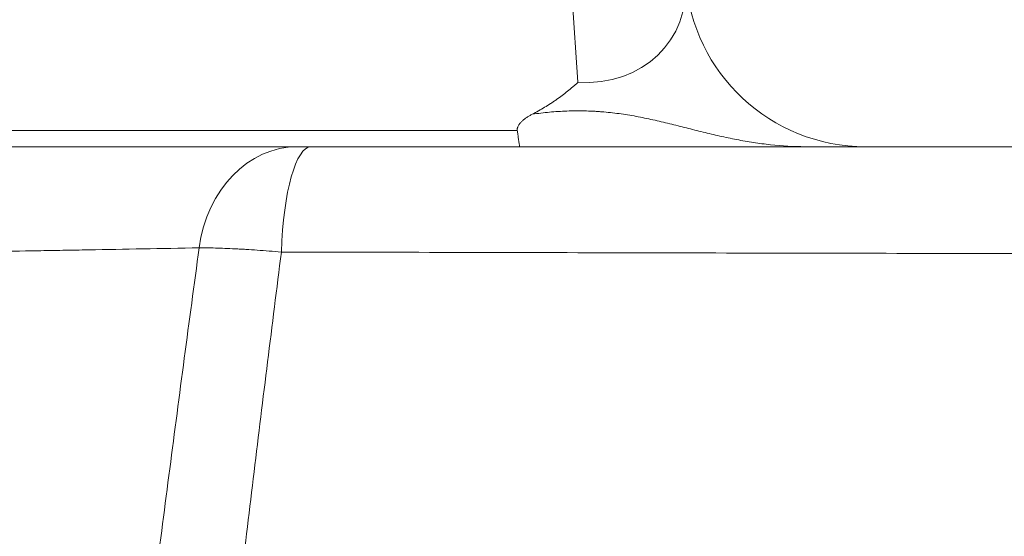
# Model space of a CAD drawing. Header units: millimetres. Extents: x -10 to 594, y 0 to 420.
# Tile 592 of 656: x 442.9 to 446.99, y 139.37 to 141.52. Entities that reach past the tile are written whole.
import ezdxf

# ---------------------------------------------------------------- set-up
doc = ezdxf.new("R2010")
doc.units = ezdxf.units.MM
doc.layers.add('1', color=7, linetype='Continuous', true_color=0xffffff)
doc.styles.add('Calibri', font='txt')
doc.dimstyles.get("Standard").update_dxf_attribs({"dimtxt": 0.18, "dimasz": 0.18, "dimexe": 0.18, "dimexo": 0.0625, "dimgap": 0.09, "dimtad": 0, "dimtih": 1, "dimtoh": 1, "dimdec": 4, "dimzin": 0, "dimdsep": 46, "dimtxsty": 'Standard', "dimcen": 0.09, "dimadec": 0, "dimazin": 0, "dimtfac": 1, "dimtdec": 4, "dimtofl": 0, "dimtmove": 0, "dimatfit": 3, "dimfxl": 0, "dimtolj": 1, "dimtzin": 0, "dimarcsym": 0})

# ---------------------------------------------------------------- blocks, each defined once
blk = doc.blocks.new('_U14')
at = {"layer": '1', "color": 18, "lineweight": 13}
for p, q in [((426.9166, 131.3436), (426.9166, 193.6581)), ((499.0131, 131.3436), (499.0131, 193.6581)), ((426.9166, 191.6581), (456.7384, 191.6581)), ((499.0131, 191.6581), (469.1913, 191.6581))]:
    blk.add_line(p, q, dxfattribs=at)
at = {"layer": '1', "color": 18}
for points in [[(426.9166, 191.6581), (430.4166, 192.5959), (430.4166, 190.7203)], [(499.0131, 191.6581), (495.5131, 190.7203), (495.5131, 192.5959)]]:
    blk.add_solid(points, dxfattribs=at)
at = {"layer": '1', "color": 18, "linetype": 'Continuous', "lineweight": 13, "char_height": 3.5, "attachment_point": 7, "line_spacing_factor": 1.399613, "style": 'Calibri'}
for s, insert in [('\\fCalibri|b0|i0;\\W1.0000;1.44', (458.4239, 188.6745)), ('\\fCalibri|b0|i0;\\W1.0000;DEFLATED TUBE WIDTH', (436.9404, 181.6648))]:
    blk.add_mtext(s, dxfattribs=dict(at, insert=insert))

msp = doc.modelspace()

# ---------------------------------------------------------------- linework, layer by layer
at = {"layer": '1', "color": 155, "linetype": 'Continuous', "lineweight": 13}
for p, q in [((445.2191, 141.2577), (444.9961, 144.4468)), ((441.8037, 141.0567), (444.9665, 141.0567))]:
    msp.add_line(p, q, dxfattribs=at)
at = {"layer": '1', "color": 155, "linetype": 'Continuous', "lineweight": 18}
msp.add_arc((446.416, 141.7398), 0.75, 184, 270, dxfattribs=at)
at = {"layer": '1', "color": 155, "linetype": 'Continuous', "lineweight": 13}
for centre, major_axis, ratio, start_param, end_param in [((445.1629, 141.7398), (-0.4261, 0.3274), 0.833685, 2.251802, 3.777745), ((444.0508, 140.4898), (0, -0.5), 0.827577, 3.141593, 4.553854), ((444.1082, 140.4898), (0, -0.5), 0.249137, 3.141593, 4.588665)]:
    msp.add_ellipse(centre, major_axis=major_axis, ratio=ratio, start_param=start_param, end_param=end_param, dxfattribs=at)
at = {"layer": '1', "color": 155, "linetype": 'Continuous', "lineweight": 18}
for points, knots in [([(445.0287, 141.1249), (445.0463, 141.134), (445.0636, 141.1437), (445.0888, 141.1589), (445.1013, 141.1667), (445.1136, 141.1747), (445.1217, 141.1802), (445.1258, 141.1829), (445.1458, 141.1969), (445.1613, 141.2085), (445.1836, 141.2265), (445.1946, 141.2356), (445.207, 141.2466), (445.2131, 141.2521), (445.2161, 141.2549), (445.2174, 141.2561), (445.2181, 141.2567), (445.2183, 141.2569), (445.2187, 141.2573), (445.2189, 141.2575), (445.2191, 141.2577)], [0, 0, 0, 0, 0.25, 0.25, 0.375, 0.4375, 0.4375, 0.5, 0.5, 0.75, 0.75, 0.875, 0.9375, 0.96875, 0.984375, 0.992188, 0.992188, 0.996094, 0.996094, 1, 1, 1, 1]), ([(444.9665, 141.0567), (444.9662, 141.0585), (444.9661, 141.0603), (444.9664, 141.0639), (444.9666, 141.0657), (444.9673, 141.0684), (444.9675, 141.0693), (444.9681, 141.0711), (444.9685, 141.072), (444.9695, 141.0746), (444.9704, 141.0763), (444.9732, 141.0812), (444.9755, 141.0844), (444.9806, 141.0906), (444.9834, 141.0935), (444.9894, 141.099), (444.9926, 141.1017), (444.9992, 141.1068), (445.0026, 141.1093), (445.008, 141.1128), (445.0098, 141.114), (445.0135, 141.1163), (445.0153, 141.1174), (445.021, 141.1207), (445.0248, 141.1228), (445.0287, 141.1249)], [0, 0, 0, 0, 0.0625, 0.0625, 0.125, 0.125, 0.15625, 0.15625, 0.1875, 0.1875, 0.25, 0.25, 0.375, 0.375, 0.5, 0.5, 0.625, 0.625, 0.75, 0.75, 0.8125, 0.8125, 0.875, 0.875, 1, 1, 1, 1]), ([(444.9762, 140.99), (444.9755, 140.9947), (444.9739, 141.0057), (444.9715, 141.0225), (444.9697, 141.0342), (444.9681, 141.0457), (444.9673, 141.0513), (444.9665, 141.0567)], [0, 0, 0, 0, 0.193873, 0.462582, 0.731291, 0.731291, 1, 1, 1, 1]), ([(442.1129, 140.9898), (442.1129, 140.9898), (442.1129, 140.9898), (442.1128, 140.9898), (442.1128, 140.9898), (442.1128, 140.9898), (442.1128, 140.9898), (442.1128, 140.9898), (442.1128, 140.9898), (442.1131, 140.9898), (442.1135, 140.9898), (442.115, 140.9898), (442.1167, 140.9898), (442.1238, 140.9898), (442.1312, 140.9898), (442.1512, 140.9898), (442.1639, 140.9898), (442.1869, 140.9898), (442.1952, 140.9898), (442.2132, 140.9898), (442.2229, 140.9898), (442.2538, 140.9898), (442.3003, 140.9898), (442.3572, 140.9898), (442.4038, 140.9898), (442.42, 140.9898), (442.4411, 140.9898), (442.4453, 140.9898), (442.4539, 140.9898), (442.4582, 140.9898), (442.4713, 140.9898), (442.4802, 140.9898), (442.5255, 140.9898), (442.603, 140.9898), (442.7342, 140.9898), (442.8317, 140.9898), (442.8957, 140.9898), (442.9152, 140.9898), (442.935, 140.9898), (442.9482, 140.9898), (442.9549, 140.9898), (442.9885, 140.9898), (443.016, 140.9898), (443.1001, 140.9898), (443.1586, 140.9898), (443.2802, 140.9898), (443.3434, 140.9898), (443.4417, 140.9898), (443.475, 140.9898), (443.5259, 140.9898), (443.543, 140.9898), (443.5776, 140.9898), (443.595, 140.9898), (443.6826, 140.9898), (443.7548, 140.9898), (443.9015, 140.9898), (443.976, 140.9898), (444.0508, 140.9898)], [0, 0, 0, 0, 0.001665, 0.001665, 0.003619, 0.003619, 0.007526, 0.007526, 0.015341, 0.015341, 0.03097, 0.03097, 0.062229, 0.062229, 0.124747, 0.124747, 0.187265, 0.187265, 0.218524, 0.218524, 0.249783, 0.249783, 0.312301, 0.374819, 0.374819, 0.406078, 0.406078, 0.413893, 0.413893, 0.421708, 0.421708, 0.437338, 0.437338, 0.499856, 0.562374, 0.624892, 0.624892, 0.640521, 0.648336, 0.648336, 0.656151, 0.656151, 0.68741, 0.68741, 0.749928, 0.749928, 0.812446, 0.812446, 0.843705, 0.843705, 0.859334, 0.859334, 0.874964, 0.874964, 0.937482, 0.937482, 1, 1, 1, 1]), ([(444.0508, 140.9898), (444.0542, 140.9898), (444.0618, 140.9898), (444.0709, 140.9898), (444.0808, 140.9898), (444.086, 140.9898), (444.0968, 140.9898), (444.1024, 140.9898), (444.1082, 140.9898)], [0, 0, 0, 0, 0.25, 0.5, 0.5, 0.75, 0.75, 1, 1, 1, 1]), ([(444.1082, 140.9898), (444.5739, 140.9898), (445.0405, 140.9898), (445.9757, 140.9898), (446.4442, 140.9898), (447.3831, 140.9898), (447.8534, 140.9898), (448.7961, 140.9898), (449.2683, 140.9898), (450.2147, 140.9898), (450.6888, 140.9898), (451.639, 140.9898), (452.115, 140.9898), (453.0688, 140.9898), (453.5467, 140.9898), (454.5044, 140.9898), (454.9841, 140.9898), (455.4649, 140.9898)], [0, 0, 0, 0, 0.125, 0.125, 0.25, 0.25, 0.375, 0.375, 0.5, 0.5, 0.625, 0.625, 0.75, 0.75, 0.875, 0.875, 1, 1, 1, 1])]:
    msp.add_open_spline(points, degree=3, knots=knots, dxfattribs=at)
at = {"layer": '1', "color": 155, "linetype": 'Continuous', "lineweight": 13}
for points, knots in [([(445.0287, 141.1249), (445.0527, 141.1283), (445.0766, 141.1312), (445.1246, 141.1357), (445.1487, 141.1372), (445.1849, 141.1386), (445.1969, 141.1388), (445.2211, 141.139), (445.2453, 141.1389), (445.2695, 141.138), (445.2877, 141.1371), (445.2938, 141.1368), (445.3059, 141.136), (445.312, 141.1356), (445.3424, 141.1332), (445.3664, 141.1306), (445.4141, 141.1241), (445.4377, 141.1203), (445.4847, 141.1116), (445.508, 141.1068), (445.5545, 141.0964), (445.5777, 141.0909), (445.624, 141.0795), (445.6471, 141.0737), (445.6933, 141.062), (445.7165, 141.0562), (445.7628, 141.0449), (445.786, 141.0394), (445.8325, 141.029), (445.8559, 141.0241), (445.9027, 141.015), (445.9261, 141.0109), (445.9732, 141.0036), (445.9969, 141.0005), (446.0681, 140.9927), (446.1159, 140.9898), (446.1642, 140.9898)], [0, 0, 0, 0, 0.0625, 0.0625, 0.125, 0.125, 0.15625, 0.15625, 0.1875, 0.21875, 0.21875, 0.234375, 0.234375, 0.25, 0.25, 0.3125, 0.3125, 0.375, 0.375, 0.4375, 0.4375, 0.5, 0.5, 0.5625, 0.5625, 0.625, 0.625, 0.6875, 0.6875, 0.75, 0.75, 0.8125, 0.8125, 0.875, 0.875, 1, 1, 1, 1]), ([(443.6422, 140.5688), (443.5638, 140.5673), (443.4857, 140.5659), (443.3322, 140.5632), (443.2567, 140.5618), (443.165, 140.5602), (443.1468, 140.5599), (443.1107, 140.5593), (443.0928, 140.559), (443.0396, 140.558), (443.0047, 140.5574), (442.9019, 140.5556), (442.8358, 140.5545), (442.7404, 140.5528), (442.7092, 140.5523), (442.6633, 140.5515), (442.6481, 140.5513), (442.6182, 140.5507), (442.5737, 140.55), (442.5306, 140.5493), (442.4885, 140.5486), (442.4746, 140.5483), (442.4472, 140.5479), (442.4336, 140.5476), (442.3667, 140.5465), (442.3157, 140.5457), (442.2431, 140.5445), (442.2196, 140.5441), (442.1853, 140.5435), (442.174, 140.5433), (442.1517, 140.543), (442.1408, 140.5428), (442.0868, 140.5419), (442.0463, 140.5412), (441.999, 140.5405), (441.9897, 140.5403), (441.9714, 140.54), (441.9624, 140.5399), (441.9361, 140.5394), (441.9192, 140.5392), (441.8705, 140.5384), (441.811, 140.5374), (441.7624, 140.5366), (441.7355, 140.5361), (441.7303, 140.536), (441.7202, 140.5358), (441.7153, 140.5357), (441.7012, 140.5355), (441.6925, 140.5353), (441.6684, 140.5349), (441.6551, 140.5346), (441.6393, 140.5343), (441.6348, 140.5341), (441.629, 140.534), (441.6272, 140.5339), (441.624, 140.5339), (441.6226, 140.5338), (441.6189, 140.5337), (441.6171, 140.5336), (441.6154, 140.5335), (441.6151, 140.5335), (441.6148, 140.5334), (441.6147, 140.5334), (441.6147, 140.5334), (441.6147, 140.5334), (441.6147, 140.5334), (441.6147, 140.5334), (441.6147, 140.5334), (441.6147, 140.5334), (441.6147, 140.5333), (441.6148, 140.5333), (441.6148, 140.5334), (441.6148, 140.5334)], [0, 0, 0, 0, 0.0625, 0.0625, 0.125, 0.125, 0.140625, 0.140625, 0.15625, 0.15625, 0.1875, 0.1875, 0.25, 0.25, 0.28125, 0.28125, 0.296875, 0.296875, 0.3125, 0.34375, 0.34375, 0.359375, 0.359375, 0.375, 0.375, 0.4375, 0.4375, 0.46875, 0.46875, 0.484375, 0.484375, 0.5, 0.5, 0.5625, 0.5625, 0.578125, 0.578125, 0.59375, 0.59375, 0.625, 0.625, 0.6875, 0.75, 0.75, 0.765625, 0.765625, 0.78125, 0.78125, 0.8125, 0.8125, 0.875, 0.875, 0.90625, 0.90625, 0.921875, 0.921875, 0.9375, 0.9375, 0.96875, 0.96875, 0.984375, 0.984375, 0.992188, 0.992188, 0.994141, 0.994141, 0.996094, 0.996094, 0.99707, 0.99707, 0.998047, 1, 1, 1, 1]), ([(443.1794, 136.8904), (443.2152, 137.1972), (443.2517, 137.5039), (443.326, 138.1172), (443.3638, 138.4238), (443.4408, 139.0369), (443.48, 139.3434), (443.56, 139.9562), (443.6007, 140.2625), (443.6422, 140.5688)], [0, 0, 0, 0, 0.25, 0.25, 0.5, 0.5, 0.75, 0.75, 1, 1, 1, 1]), ([(443.9846, 140.5515), (443.946, 140.2466), (443.908, 139.9417), (443.8334, 139.3316), (443.7968, 139.0266), (443.7249, 138.4163), (443.6895, 138.1111), (443.6201, 137.5006), (443.5859, 137.1953), (443.5523, 136.89)], [0, 0, 0, 0, 0.25, 0.25, 0.5, 0.5, 0.75, 0.75, 1, 1, 1, 1]), ([(443.9846, 140.5515), (443.9672, 140.553), (443.9501, 140.5544), (443.9166, 140.557), (443.8838, 140.5594), (443.8523, 140.5615), (443.8292, 140.5629), (443.8216, 140.5633), (443.8102, 140.5639), (443.8065, 140.5641), (443.799, 140.5645), (443.7953, 140.5647), (443.7769, 140.5656), (443.7628, 140.5663), (443.7356, 140.5673), (443.7096, 140.5682), (443.6858, 140.5686), (443.6631, 140.5688), (443.6524, 140.5689), (443.6422, 140.5688)], [0, 0, 0, 0, 0.125, 0.125, 0.25, 0.375, 0.375, 0.4375, 0.4375, 0.46875, 0.46875, 0.5, 0.5, 0.625, 0.625, 0.75, 0.875, 0.875, 1, 1, 1, 1]), ([(455.4544, 140.5376), (455.2124, 140.5376), (454.9706, 140.5376), (454.6683, 140.5377), (454.6078, 140.5377), (454.487, 140.5377), (454.4265, 140.5377), (454.2452, 140.5377), (454.1244, 140.5378), (453.5204, 140.538), (453.0377, 140.5382), (452.0736, 140.5387), (451.5921, 140.5391), (450.9909, 140.5397), (450.8106, 140.5398), (450.6304, 140.54), (450.5102, 140.5401), (450.4502, 140.5402), (450.15, 140.5405), (449.9102, 140.5408), (449.1917, 140.5417), (448.7139, 140.5423), (447.7611, 140.5438), (447.286, 140.5446), (446.3383, 140.5463), (445.8658, 140.5473), (444.9233, 140.5493), (444.4533, 140.5504), (443.9846, 140.5515)], [0, 0, 0, 0, 0.0625, 0.0625, 0.078125, 0.078125, 0.09375, 0.09375, 0.125, 0.125, 0.25, 0.25, 0.375, 0.375, 0.40625, 0.421875, 0.421875, 0.4375, 0.4375, 0.5, 0.5, 0.625, 0.625, 0.75, 0.75, 0.875, 0.875, 1, 1, 1, 1])]:
    msp.add_open_spline(points, degree=3, knots=knots, dxfattribs=at)

# ---------------------------------------------------------------- dimensions: what is measured, and where the dimension line sits
at = {"layer": '1', "color": 18, "linetype": 'Continuous', "lineweight": 13}
dim = msp.add_linear_dim(base=(426.9166, 191.6581), p1=(499.0131, 131.3436), p2=(426.9166, 131.3436), text=' <> \\P\\fCalibri|b0|i0;\\C18;{\\H1.00x;\\fCalibri|b0|i0;DEFLATED TUBE WIDTH\\fCalibri|b0|i0;}\\C18;', dimstyle='Standard', override={"dimtxt": 3.5, "dimasz": 3.5, "dimexe": 2, "dimexo": 0, "dimgap": 1.5, "dimtih": 0, "dimtoh": 0, "dimdec": 2, "dimlfac": 0.02, "dimdsep": 46, "dimlunit": 2, "dimtxsty": 'Calibri', "dimsah": 1, "dimse1": 0, "dimse2": 0, "dimsd1": 0, "dimsd2": 0, "dimclrd": 18, "dimclre": 18, "dimclrt": 18, "dimtol": 0, "dimtm": -0.1, "dimtfac": 1, "dimtdec": 2, "dimtofl": 1, "dimtmove": 0, "dimlwd": 13, "dimlwe": 13}, dxfattribs=at)
dim.commit()
dim.dimension.update_dxf_attribs({"geometry": '_U14', "text_midpoint": (462.9649, 191.6581), "dimtype": 160})

doc.saveas('drawing.dxf')
